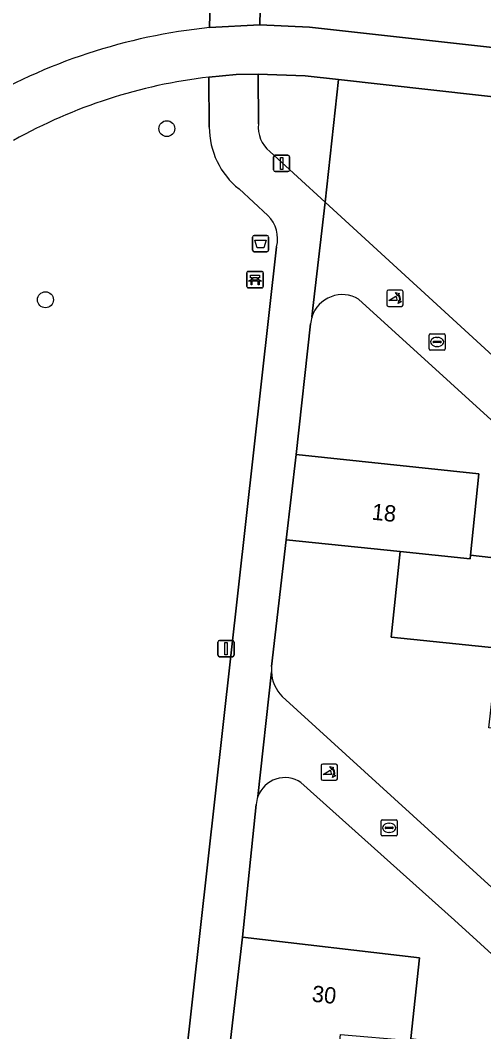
# Model space of a CAD drawing. Extents: x 162026 to 163502, y 387295 to 388169.
# Drawn here: x 162621.6 to 162650.2, y 387877.4 to 387939.6 of the extents above; entities that cross this region are included whole.
import ezdxf

# ---------------------------------------------------------------- set-up
doc = ezdxf.new("R2010")
doc.units = 0
for name, color, linetype in [('IMGEO_Afvalbak', 7, 'Continuous'), ('IMGEO_Bank', 7, 'Continuous'), ('IMGEO_Boom', 7, 'Continuous'), ('IMGEO_Brandkraan', 7, 'Continuous'), ('IMGEO_Erf', 7, 'Continuous'), ('IMGEO_Fietspad_open', 7, 'Continuous'), ('IMGEO_Groenvoorziening', 7, 'Continuous'), ('IMGEO_Lichtmast', 7, 'Continuous'), ('IMGEO_Pand', 7, 'Continuous'), ('IMGEO_Pand_nummerreeks', 7, 'Continuous'), ('IMGEO_Poller', 7, 'Continuous'), ('IMGEO_Voetpad_open', 7, 'Continuous')]:
    doc.layers.add(name, color=color, linetype=linetype)

msp = doc.modelspace()

# ---------------------------------------------------------------- linework, layer by layer
at = {"layer": 'IMGEO_Afvalbak'}
for p, q in [((162635.935, 387925.484), (162635.935, 387926.284)), ((162635.935, 387926.284), (162635.935, 387925.484)), ((162636.035, 387926.384), (162636.825, 387926.384)), ((162636.825, 387926.384), (162636.035, 387926.384)), ((162636.925, 387926.284), (162636.925, 387925.484)), ((162636.925, 387925.484), (162636.925, 387926.284)), ((162636.825, 387925.384), (162636.035, 387925.384)), ((162636.035, 387925.384), (162636.825, 387925.384))]:
    msp.add_line(p, q, dxfattribs=at)
msp.add_lwpolyline([(162636.078, 387926.098), (162636.782, 387926.098), (162636.633, 387925.628), (162636.227, 387925.628), (162636.078, 387926.098)], dxfattribs=at)
for centre, start, end in [((162636.035, 387926.284), 90, 180), ((162636.035, 387926.284), 90, 180), ((162636.825, 387926.284), 0, 90), ((162636.825, 387926.284), 360, 90), ((162636.035, 387925.484), 180, 270), ((162636.035, 387925.484), 180, 270), ((162636.825, 387925.484), 270, 0), ((162636.825, 387925.484), 270, 0)]:
    msp.add_arc(centre, 0.1, start, end, dxfattribs=at)
at = {"layer": 'IMGEO_Bank'}
for p, q in [((162635.588, 387923.242), (162635.588, 387924.083)), ((162635.588, 387924.083), (162635.588, 387923.242)), ((162635.663, 387924.167), (162636.504, 387924.167)), ((162636.504, 387924.167), (162635.663, 387924.167)), ((162636.588, 387924.092), (162636.588, 387923.251)), ((162636.588, 387923.251), (162636.588, 387924.092)), ((162636.285, 387923.565), (162635.892, 387923.565)), ((162635.897, 387923.673), (162635.897, 387923.779)), ((162635.941, 387923.779), (162635.941, 387923.673)), ((162636.229, 387923.785), (162635.947, 387923.785)), ((162635.947, 387923.667), (162636.229, 387923.667)), ((162636.235, 387923.673), (162636.235, 387923.779)), ((162636.279, 387923.779), (162636.279, 387923.673)), ((162636.513, 387923.167), (162635.672, 387923.167)), ((162635.672, 387923.167), (162636.513, 387923.167))]:
    msp.add_line(p, q, dxfattribs=at)
for points in [[(162635.891, 387923.785), (162635.805, 387923.785), (162635.805, 387923.946), (162636.368, 387923.946), (162636.368, 387923.785), (162636.285, 387923.785)], [(162635.835, 387923.565), (162635.693, 387923.565), (162635.805, 387923.667), (162635.891, 387923.667)], [(162635.885, 387923.558), (162635.885, 387923.351), (162635.842, 387923.351), (162635.842, 387923.558)], [(162636.285, 387923.667), (162636.368, 387923.667), (162636.48, 387923.565), (162636.341, 387923.565)], [(162636.335, 387923.558), (162636.335, 387923.351), (162636.291, 387923.351), (162636.291, 387923.558)]]:
    msp.add_lwpolyline(points, dxfattribs=at)
for centre, radius, start, end in [((162635.666, 387924.089), 0.0779, 92.4484, 184.28452), ((162635.666, 387924.089), 0.0779, 92.4484, 184.28452), ((162636.51, 387924.089), 0.0779, 2.4484, 94.28452), ((162636.51, 387924.089), 0.0779, 2.4484, 94.28452), ((162635.835, 387923.558), 0.00671, 2.89567, 87.10433), ((162635.892, 387923.558), 0.00671, 92.89567, 177.10433), ((162635.89, 387923.778), 0.00671, 2.89567, 87.10433), ((162635.89, 387923.674), 0.00671, 272.89567, 357.10433), ((162635.947, 387923.778), 0.00671, 92.89567, 177.10433), ((162635.947, 387923.674), 0.00671, 182.89567, 267.10433), ((162636.229, 387923.778), 0.00671, 2.89567, 87.10433), ((162636.229, 387923.674), 0.00671, 272.89567, 357.10433), ((162636.286, 387923.778), 0.00671, 92.89567, 177.10433), ((162636.286, 387923.674), 0.00671, 182.89567, 267.10433), ((162636.284, 387923.558), 0.00671, 2.89567, 87.10433), ((162636.341, 387923.558), 0.00671, 92.89567, 177.10433), ((162635.666, 387923.245), 0.0779, 182.4484, 274.28452), ((162635.666, 387923.245), 0.0779, 182.4484, 274.28452), ((162636.51, 387923.245), 0.0779, 272.4484, 4.28452), ((162636.51, 387923.245), 0.0779, 272.4484, 4.28452)]:
    msp.add_arc(centre, radius, start, end, dxfattribs=at)
at = {"layer": 'IMGEO_Boom'}
for centre in [(162630.663, 387932.948), (162623.193, 387922.432)]:
    msp.add_circle(centre, 0.489, dxfattribs=at)
at = {"layer": 'IMGEO_Brandkraan'}
for p, q in [((162646.794, 387919.413), (162646.794, 387920.265)), ((162646.869, 387920.339), (162647.721, 387920.339)), ((162647.795, 387920.265), (162647.795, 387919.413)), ((162647.053, 387919.833), (162647.053, 387919.845)), ((162647.491, 387919.796), (162647.093, 387919.796)), ((162647.096, 387919.882), (162647.494, 387919.882)), ((162647.282, 387920.119), (162647.307, 387920.119)), ((162647.537, 387919.845), (162647.537, 387919.833)), ((162647.721, 387919.339), (162646.869, 387919.339)), ((162647.305, 387919.559), (162647.28, 387919.559)), ((162643.842, 387889.55), (162643.842, 387890.402)), ((162643.917, 387890.476), (162644.769, 387890.476)), ((162644.843, 387890.402), (162644.843, 387889.55)), ((162644.101, 387889.97), (162644.101, 387889.982)), ((162644.539, 387889.933), (162644.141, 387889.933)), ((162644.144, 387890.019), (162644.542, 387890.019)), ((162644.33, 387890.256), (162644.355, 387890.256)), ((162644.585, 387889.982), (162644.585, 387889.97)), ((162644.769, 387889.476), (162643.917, 387889.476)), ((162644.353, 387889.696), (162644.328, 387889.696))]:
    msp.add_line(p, q, dxfattribs=at)
for points in [[(162646.794, 387919.413), (162646.794, 387920.265)], [(162646.869, 387920.339), (162647.721, 387920.339)], [(162647.795, 387920.265), (162647.795, 387919.413)], [(162647.721, 387919.339), (162646.869, 387919.339)], [(162643.842, 387889.55), (162643.842, 387890.402)], [(162643.917, 387890.476), (162644.769, 387890.476)], [(162644.843, 387890.402), (162644.843, 387889.55)], [(162644.769, 387889.476), (162643.917, 387889.476)]]:
    msp.add_lwpolyline(points, dxfattribs=at)
for centre, radius, start, end in [((162646.871, 387920.263), 0.0765, 91.55205, 178.44795), ((162646.871, 387920.263), 0.0765, 91.55205, 178.44795), ((162647.719, 387920.263), 0.0765, 1.55205, 88.44795), ((162647.719, 387920.263), 0.0765, 1.55205, 88.44795), ((162647.093, 387919.842), 0.0403, 85.87752, 175.75265), ((162647.09, 387919.832), 0.0366, 178.93798, 274.71019), ((162647.494, 387919.839), 0.043, 264.86636, 352.45326), ((162647.498, 387919.844), 0.0386, 1.73085, 96.63898), ((162646.871, 387919.415), 0.0765, 181.55205, 268.44795), ((162646.871, 387919.415), 0.0765, 181.55205, 268.44795), ((162647.719, 387919.415), 0.0765, 271.55205, 358.44795), ((162647.719, 387919.415), 0.0765, 271.55205, 358.44795), ((162643.919, 387890.4), 0.0765, 91.55205, 178.44795), ((162643.919, 387890.4), 0.0765, 91.55205, 178.44795), ((162644.767, 387890.4), 0.0765, 1.55205, 88.44795), ((162644.767, 387890.4), 0.0765, 1.55205, 88.44795), ((162644.141, 387889.979), 0.0403, 85.87752, 175.75265), ((162644.138, 387889.969), 0.0366, 178.93798, 274.71019), ((162644.542, 387889.976), 0.043, 264.86636, 352.45326), ((162644.546, 387889.981), 0.0386, 1.73085, 96.63898), ((162643.919, 387889.552), 0.0765, 181.55205, 268.44795), ((162643.919, 387889.552), 0.0765, 181.55205, 268.44795), ((162644.767, 387889.552), 0.0765, 271.55205, 358.44795), ((162644.767, 387889.552), 0.0765, 271.55205, 358.44795)]:
    msp.add_arc(centre, radius, start, end, dxfattribs=at)
for centre, major_axis, ratio, start_param, end_param in [((162647.281, 387919.839), (-0.387, 0.002), 0.722429, 4.712389, 7.853982), ((162647.306, 387919.839), (-0.39, 0.002), 0.717154, 1.570796, 4.712389), ((162644.329, 387889.976), (-0.387, 0.002), 0.722429, 4.712389, 7.853982), ((162644.354, 387889.976), (-0.39, 0.002), 0.717154, 1.570796, 4.712389)]:
    msp.add_ellipse(centre, major_axis=major_axis, ratio=ratio, start_param=start_param, end_param=end_param, dxfattribs=at)
at = {"layer": 'IMGEO_Erf'}
for points in [[(162684.667, 387931.114), (162641.235, 387935.972), (162640.412, 387928.431), (162651.712, 387918.093), (162679.185, 387893.23)], [(162639.508, 387920.943), (162638.616, 387912.922), (162649.857, 387911.725), (162649.345, 387906.733), (162655.942, 387905.972), (162655.487, 387901.146), (162662.347, 387900.358), (162661.735, 387895.032), (162668.35, 387894.272), (162667.763, 387889.164), (162674.686, 387888.313), (162674.151, 387883.66), (162681.16, 387882.854), (162681.637, 387886.878), (162642.465, 387922.472)], [(162663.184, 387885.64), (162656.368, 387886.423), (162656.816, 387890.318), (162656.756, 387890.325), (162657.332, 387895.33), (162650.472, 387896.118), (162651.035, 387901.012), (162644.47, 387901.685), (162645.011, 387906.96), (162637.999, 387907.683), (162637.107, 387899.888)], [(162637.767, 387898.053), (162675.754, 387863.457)], [(162648.355, 387884.31), (162638.914, 387892.764)], [(162636.166, 387891.411), (162635.318, 387883.265), (162646.208, 387881.981), (162645.683, 387877.021), (162652.497, 387876.162), (162651.993, 387871.028), (162658.813, 387870.358), (162658.324, 387865.373), (162665.099, 387864.615), (162664.582, 387859.349), (162671.292, 387858.686), (162670.823, 387853.903), (162677.867, 387853.211), (162678.309, 387857.067), (162648.355, 387884.31)]]:
    msp.add_lwpolyline(points, dxfattribs=at)
for centre, radius, start, end in [((162641.462, 387920.788), 1.96, 59.23413, 162.38015), ((162641.555, 387920.769), 2.054, 162.65385, 175.12906), ((162639.429, 387899.648), 2.334, 174.09834, 181.96413), ((162639.322, 387899.648), 2.227, 182.05337, 225.72414), ((162637.928, 387891.299), 1.765, 56.05984, 160.31602), ((162637.923, 387891.299), 1.761, 160.25143, 176.35414)]:
    msp.add_arc(centre, radius, start, end, dxfattribs=at)
at = {"layer": 'IMGEO_Fietspad_open'}
for points in [[(162691.5, 387933.907), (162690.362, 387933.7), (162690.034, 387933.632), (162689.702, 387933.595), (162689.368, 387933.587), (162670.995, 387935.688), (162639.442, 387939.195), (162636.385, 387939.338), (162633.297, 387939.159)], [(162633.253, 387936.112), (162634.931, 387936.273), (162636.284, 387936.298), (162639.174, 387936.203), (162641.235, 387935.972), (162684.667, 387931.114), (162686.281, 387930.846)]]:
    msp.add_lwpolyline(points, dxfattribs=at)
for centre, radius, start, end in [((162636.873, 387903.873), 35.467, 95.78621, 120.61799), ((162636.96, 387904.108), 32.218, 96.60679, 119.20994)]:
    msp.add_arc(centre, radius, start, end, dxfattribs=at)
at = {"layer": 'IMGEO_Groenvoorziening'}
for points in [[(162636.477, 387943.912), (162636.385, 387939.338), (162639.442, 387939.195), (162670.995, 387935.688)], [(162633.297, 387939.159), (162633.386, 387943.157)], [(162633.274, 387933.049), (162633.253, 387936.112)], [(162637.003, 387931.549), (162640.412, 387928.431), (162641.235, 387935.972), (162639.174, 387936.203), (162636.284, 387936.298), (162636.297, 387933.248)], [(162636.882, 387927.611), (162635.103, 387929.245)], [(162596.251, 387814.446), (162606.375, 387797.787), (162610.46, 387798.968), (162616.32, 387798.066), (162621.164, 387794.052), (162622.838, 387795.406), (162637.418, 387925.681)]]:
    msp.add_lwpolyline(points, dxfattribs=at)
for centre, radius, start, end in [((162636.873, 387903.873), 35.467, 95.78621, 120.61799), ((162636.96, 387904.108), 32.218, 96.60679, 119.20994), ((162638.196, 387933.041), 1.911, 173.78318, 231.34635), ((162638.106, 387933.03), 4.832, 179.7788, 231.5786), ((162635.459, 387926.176), 2.021, 345.80884, 45.23326)]:
    msp.add_arc(centre, radius, start, end, dxfattribs=at)
at = {"layer": 'IMGEO_Lichtmast'}
for p, q in [((162637.227, 387930.41), (162637.227, 387931.21)), ((162637.227, 387931.21), (162637.227, 387930.41)), ((162637.327, 387931.31), (162638.117, 387931.31)), ((162638.117, 387931.31), (162637.327, 387931.31)), ((162638.217, 387931.21), (162638.217, 387930.41)), ((162638.217, 387930.41), (162638.217, 387931.21)), ((162638.117, 387930.31), (162637.327, 387930.31)), ((162637.327, 387930.31), (162638.117, 387930.31)), ((162633.805, 387900.592), (162633.805, 387901.392)), ((162633.805, 387901.392), (162633.805, 387900.592)), ((162633.905, 387901.492), (162634.695, 387901.492)), ((162634.695, 387901.492), (162633.905, 387901.492)), ((162634.795, 387901.392), (162634.795, 387900.592)), ((162634.795, 387900.592), (162634.795, 387901.392)), ((162634.695, 387900.492), (162633.905, 387900.492)), ((162633.905, 387900.492), (162634.695, 387900.492))]:
    msp.add_line(p, q, dxfattribs=at)
for points in [[(162637.647, 387931.185), (162637.797, 387931.185), (162637.797, 387930.435), (162637.647, 387930.435), (162637.647, 387931.185)], [(162634.225, 387901.367), (162634.375, 387901.367), (162634.375, 387900.617), (162634.225, 387900.617), (162634.225, 387901.367)]]:
    msp.add_lwpolyline(points, dxfattribs=at)
for centre, start, end in [((162637.327, 387931.21), 90, 180), ((162637.327, 387931.21), 90, 180), ((162638.117, 387931.21), 0, 90), ((162638.117, 387931.21), 360, 90), ((162637.327, 387930.41), 180, 270), ((162637.327, 387930.41), 180, 270), ((162638.117, 387930.41), 270, 0), ((162638.117, 387930.41), 270, 0), ((162633.905, 387901.392), 90, 180), ((162633.905, 387901.392), 90, 180), ((162634.695, 387901.392), 0, 90), ((162634.695, 387901.392), 360, 90), ((162633.905, 387900.592), 180, 270), ((162633.905, 387900.592), 180, 270), ((162634.695, 387900.592), 270, 0), ((162634.695, 387900.592), 270, 0)]:
    msp.add_arc(centre, 0.1, start, end, dxfattribs=at)
at = {"layer": 'IMGEO_Pand'}
for points in [[(162645.011, 387906.96), (162649.321, 387906.501), (162649.345, 387906.733), (162649.857, 387911.725), (162638.616, 387912.922), (162637.999, 387907.683)], [(162651.035, 387901.012), (162651.069, 387901.303), (162655.46, 387900.851), (162655.487, 387901.146), (162655.942, 387905.972), (162649.345, 387906.733), (162649.321, 387906.501), (162645.011, 387906.96), (162644.47, 387901.685)], [(162645.683, 387877.021), (162646.208, 387881.981), (162635.318, 387883.265), (162634.703, 387877.991), (162634.27, 387874.245), (162640.959, 387873.513), (162641.355, 387877.265), (162645.672, 387876.901)]]:
    msp.add_lwpolyline(points, close=True, dxfattribs=at)
at = {"layer": 'IMGEO_Poller'}
for p, q in [((162644.199, 387922.927), (162644.199, 387922.12)), ((162644.199, 387922.927), (162644.199, 387922.12)), ((162645.101, 387923.022), (162644.293, 387923.022)), ((162645.101, 387923.022), (162644.293, 387923.022)), ((162645.195, 387922.12), (162645.195, 387922.927)), ((162645.195, 387922.12), (162645.195, 387922.927)), ((162644.293, 387922.025), (162645.101, 387922.025)), ((162644.293, 387922.025), (162645.101, 387922.025)), ((162640.159, 387893.798), (162640.159, 387892.991)), ((162640.159, 387893.798), (162640.159, 387892.991)), ((162641.061, 387893.893), (162640.253, 387893.893)), ((162641.061, 387893.893), (162640.253, 387893.893)), ((162641.155, 387892.991), (162641.155, 387893.798)), ((162641.155, 387892.991), (162641.155, 387893.798)), ((162640.253, 387892.896), (162641.061, 387892.896)), ((162640.253, 387892.896), (162641.061, 387892.896))]:
    msp.add_line(p, q, dxfattribs=at)
for points in [[(162644.878, 387922.751), (162644.866, 387922.678), (162644.741, 387922.883)], [(162644.741, 387922.883), (162644.972, 387922.817), (162644.901, 387922.785)], [(162644.834, 387922.378), (162644.321, 387922.378), (162644.751, 387922.653)], [(162644.894, 387922.206), (162644.96, 387922.437), (162644.99, 387922.369)], [(162645.026, 387922.342), (162645.098, 387922.331), (162644.894, 387922.206)], [(162640.794, 387893.249), (162640.281, 387893.249), (162640.711, 387893.524)], [(162640.838, 387893.622), (162640.826, 387893.549), (162640.701, 387893.754)], [(162640.701, 387893.754), (162640.932, 387893.688), (162640.861, 387893.656)], [(162640.854, 387893.077), (162640.92, 387893.308), (162640.95, 387893.24)], [(162640.986, 387893.213), (162641.058, 387893.202), (162640.854, 387893.077)]]:
    msp.add_lwpolyline(points, dxfattribs=at)
for centre, radius, start, end in [((162644.293, 387922.927), 0.0946, 90, 180), ((162644.293, 387922.927), 0.0946, 90, 180), ((162644.52, 387922.438), 0.476, 351.75274, 41.16905), ((162644.52, 387922.438), 0.516, 349.35686, 42.29123), ((162645.101, 387922.927), 0.0946, 0, 90), ((162645.101, 387922.927), 0.0946, 0, 90), ((162644.293, 387922.12), 0.0946, 180, 270), ((162644.293, 387922.12), 0.0946, 180, 270), ((162644.506, 387922.428), 0.332, 351.32473, 42.4854), ((162645.101, 387922.12), 0.0946, 270, 0), ((162645.101, 387922.12), 0.0946, 270, 0), ((162640.253, 387893.798), 0.0946, 90, 180), ((162640.253, 387893.798), 0.0946, 90, 180), ((162640.466, 387893.299), 0.332, 351.32473, 42.4854), ((162640.48, 387893.309), 0.476, 351.75274, 41.16905), ((162640.48, 387893.309), 0.516, 349.35686, 42.29123), ((162641.061, 387893.798), 0.0946, 0, 90), ((162641.061, 387893.798), 0.0946, 0, 90), ((162640.253, 387892.991), 0.0946, 180, 270), ((162640.253, 387892.991), 0.0946, 180, 270), ((162641.061, 387892.991), 0.0946, 270, 0), ((162641.061, 387892.991), 0.0946, 270, 0)]:
    msp.add_arc(centre, radius, start, end, dxfattribs=at)
at = {"layer": 'IMGEO_Voetpad_open'}
for points in [[(162633.386, 387943.157), (162633.297, 387939.159), (162636.385, 387939.338), (162636.477, 387943.912)], [(162636.297, 387933.248), (162636.284, 387936.298), (162634.931, 387936.273), (162633.253, 387936.112), (162633.274, 387933.049)], [(162639.594, 387921.381), (162640.412, 387928.431), (162637.003, 387931.549)], [(162635.103, 387929.245), (162636.882, 387927.611)], [(162651.712, 387918.093), (162640.412, 387928.431), (162639.594, 387921.381)], [(162637.418, 387925.681), (162622.838, 387795.406), (162622.044, 387788.756), (162624.641, 387788.442), (162630.348, 387839.311), (162630.633, 387841.853), (162631.411, 387848.771), (162632.018, 387854.013), (162632.91, 387862.217)], [(162642.465, 387922.472), (162681.637, 387886.878), (162682.448, 387894.369)], [(162637.999, 387907.683), (162638.616, 387912.922), (162639.508, 387920.943)], [(162637.107, 387899.888), (162637.999, 387907.683)], [(162636.266, 387891.894), (162637.096, 387899.568)], [(162637.096, 387899.568), (162636.266, 387891.894)], [(162675.754, 387863.457), (162637.767, 387898.053)], [(162638.914, 387892.764), (162648.355, 387884.31), (162678.309, 387857.067), (162679.089, 387864.322)], [(162633.891, 387871.066), (162634.27, 387874.245), (162634.703, 387877.991), (162635.318, 387883.265), (162636.166, 387891.411)]]:
    msp.add_lwpolyline(points, dxfattribs=at)
for centre, radius, start, end in [((162638.196, 387933.041), 1.911, 173.78318, 231.34635), ((162638.106, 387933.03), 4.832, 179.7788, 231.5786), ((162635.459, 387926.176), 2.021, 345.80884, 45.23326), ((162641.462, 387920.788), 1.96, 59.23413, 162.38015), ((162641.555, 387920.769), 2.054, 162.65385, 175.12906), ((162639.429, 387899.648), 2.334, 174.09834, 181.96413), ((162639.322, 387899.648), 2.227, 182.05337, 225.72414), ((162637.928, 387891.299), 1.765, 56.05984, 160.31602), ((162637.923, 387891.299), 1.761, 160.25143, 176.35414)]:
    msp.add_arc(centre, radius, start, end, dxfattribs=at)

# ---------------------------------------------------------------- texts
at = {"layer": 'IMGEO_Pand_nummerreeks'}
for s, rotation, p in [('18', 354.14241, (162643.238, 387908.922)), ('30', 353.96843, (162639.552, 387879.302))]:
    msp.add_text(s, height=1, rotation=rotation, dxfattribs=at).set_placement(p)

doc.saveas('drawing.dxf')
